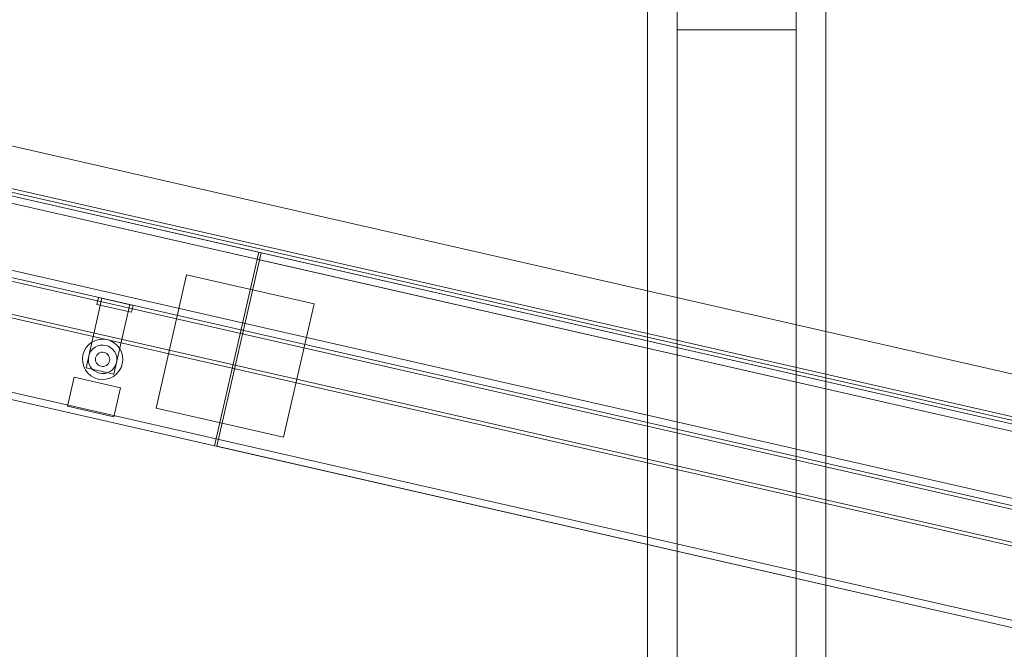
# Model space of a CAD drawing. Header units: millimetres. Extents: x -3490 to 61924, y -72580 to 6847.
# Tile 779 of 1056: x 25272 to 26100, y 437 to 967. Entities that reach past the tile are written whole.
import ezdxf

# ---------------------------------------------------------------- set-up
doc = ezdxf.new("R2010")
doc.units = ezdxf.units.MM
for name, color, linetype, lineweight in [('COTAS_P', 1, 'Continuous', 0), ('lateral_briquetadora', 7, 'Continuous', 0), ('lateral_C10', 7, 'Continuous', 0)]:
    doc.layers.add(name, color=color, linetype=linetype, lineweight=lineweight)
doc.dimstyles.new('R19_100', dxfattribs={"dimtxt": 250, "dimasz": 150, "dimexe": 150, "dimexo": 80, "dimgap": 100, "dimtad": 1, "dimtih": 1, "dimtoh": 1, "dimdsep": 46, "dimcen": 0.09, "dimadec": 0, "dimazin": 0, "dimtfac": 1, "dimtdec": 4, "dimtofl": 0, "dimtmove": 0, "dimatfit": 3, "dimfxl": 1, "dimtolj": 1, "dimtzin": 0, "dimarcsym": 0})

# ---------------------------------------------------------------- blocks, each defined once
blk = doc.blocks.new('DIM_R29_19')
at = {"layer": 'COTAS_P'}
for p, q in [((18820, 2240), (18619.96, 1362.51)), ((18619.96, 1362.51), (18776.21, 1373.05)), ((27699.96, -707.49), (18619.96, 1362.51)), ((18619.96, 1362.51), (18756.2, 1285.3)), ((27900, 170), (27699.96, -707.49)), ((27699.96, -707.49), (27563.71, -630.27)), ((27699.96, -707.49), (27543.71, -718.02))]:
    blk.add_line(p, q, dxfattribs=at)
blk.add_text('9312.96 P', height=250, rotation=167.15756, dxfattribs=at).set_placement((23137.73, 230.02))

msp = doc.modelspace()

# ---------------------------------------------------------------- linework, layer by layer
at = {"layer": 'lateral_briquetadora'}
for p, q in [((25950.067, 20), (25950.067, 1060)), ((25800.067, 20), (25800.067, 1050)), ((25825.067, 305.038), (25825.067, 1050)), ((25825.067, 1050), (25825.067, 243.475)), ((25925.067, 305.038), (25925.067, 1050)), ((25925.067, 1050), (25925.067, 243.475)), ((25950.067, 20), (25950.067, 1050)), ((25825.067, 137.184), (25825.067, 958.693)), ((25825.067, 958.693), (25925.067, 958.693)), ((25825.067, 958.693), (25825.067, 115.739)), ((25925.067, 137.184), (25925.067, 958.693)), ((25925.067, 958.693), (25925.067, 115.739))]:
    msp.add_line(p, q, dxfattribs=at)
at = {"layer": 'lateral_C10'}
for p, q in [((26652.079, 544.751), (18898.059, 2312.462)), ((27861.061, 269.135), (18898.059, 2312.462)), ((27911.114, 218.749), (18831.114, 2288.749)), ((27911.78, 221.674), (18831.78, 2291.674)), ((26644.3, 510.626), (18890.279, 2278.338)), ((27853.281, 235.01), (18890.279, 2278.338)), ((27842.198, 231.383), (18898.696, 2270.265)), ((27842.865, 234.308), (18899.362, 2273.19)), ((27812.948, 238.051), (18927.945, 2263.597)), ((27811.615, 232.201), (18926.612, 2257.747)), ((27965.137, 140.791), (18748.639, 2241.909)), ((27963.137, 132.016), (18746.639, 2233.134)), ((27963.804, 134.941), (18747.306, 2236.059)), ((27888.22, 118.326), (18808.22, 2188.326)), ((27888.886, 121.251), (18808.886, 2191.251)), ((27941.576, 37.443), (18725.079, 2138.561)), ((27942.91, 43.293), (18726.412, 2144.411)), ((25472.984, 771.501), (24304.952, 1037.782)), ((25471.651, 765.651), (24303.619, 1031.932)), ((25435.865, 608.679), (24267.833, 874.959)), ((25472.984, 771.501), (25435.865, 608.679)), ((25437.815, 608.234), (25474.934, 771.057)), ((25472.984, 771.501), (25471.651, 765.651)), ((25473.601, 765.207), (25474.934, 771.057)), ((26642.966, 504.776), (25474.934, 771.057)), ((26641.633, 498.926), (25473.601, 765.207)), ((25386.686, 640.403), (25412.247, 752.527)), ((25519.496, 728.077), (25412.247, 752.527)), ((25327.679, 674.369), (25341.015, 732.868)), ((25336.756, 727.685), (25338.09, 733.535)), ((25367.339, 726.867), (25338.09, 733.535)), ((25364.415, 727.533), (25341.015, 732.868)), ((25366.006, 721.017), (25336.756, 727.685)), ((25364.415, 727.533), (25351.078, 669.034)), ((25367.339, 726.867), (25366.006, 721.017)), ((25519.496, 728.077), (25493.935, 615.954)), ((25335.535, 697.332), (25332.553, 695.843)), ((25338.749, 698.21), (25335.535, 697.332)), ((25342.074, 698.445), (25338.749, 698.21)), ((25345.38, 698.026), (25342.074, 698.445)), ((25348.541, 696.97), (25345.38, 698.026)), ((25351.435, 695.318), (25348.541, 696.97)), ((25326.082, 688.391), (25325.026, 685.23)), ((25327.734, 691.285), (25326.082, 688.391)), ((25329.919, 693.802), (25327.734, 691.285)), ((25332.553, 695.843), (25329.919, 693.802)), ((25331.813, 688.393), (25330.647, 686.35)), ((25333.355, 690.169), (25331.813, 688.393)), ((25335.214, 691.61), (25333.355, 690.169)), ((25337.319, 692.661), (25335.214, 691.61)), ((25339.588, 693.281), (25337.319, 692.661)), ((25341.935, 693.447), (25339.588, 693.281)), ((25344.268, 693.151), (25341.935, 693.447)), ((25346.5, 692.406), (25344.268, 693.151)), ((25348.543, 691.24), (25346.5, 692.406)), ((25350.319, 689.698), (25348.543, 691.24)), ((25351.76, 687.838), (25350.319, 689.698)), ((25353.951, 693.133), (25351.435, 695.318)), ((25352.811, 685.734), (25351.76, 687.838)), ((25355.993, 690.5), (25353.951, 693.133)), ((25357.482, 687.518), (25355.993, 690.5)), ((25325.026, 685.23), (25324.608, 681.924)), ((25324.608, 681.924), (25324.842, 678.599)), ((25329.901, 684.119), (25329.606, 681.785)), ((25329.606, 681.785), (25329.771, 679.438)), ((25329.771, 679.438), (25330.391, 677.169)), ((25330.647, 686.35), (25329.901, 684.119)), ((25335.751, 682.785), (25335.603, 681.618)), ((25335.603, 681.618), (25335.686, 680.445)), ((25335.686, 680.445), (25335.996, 679.31)), ((25336.124, 683.901), (25335.751, 682.785)), ((25336.707, 684.922), (25336.124, 683.901)), ((25337.478, 685.81), (25336.707, 684.922)), ((25338.408, 686.531), (25337.478, 685.81)), ((25339.46, 687.056), (25338.408, 686.531)), ((25340.595, 687.366), (25339.46, 687.056)), ((25341.768, 687.449), (25340.595, 687.366)), ((25342.935, 687.301), (25341.768, 687.449)), ((25344.05, 686.929), (25342.935, 687.301)), ((25345.072, 686.346), (25344.05, 686.929)), ((25345.96, 685.574), (25345.072, 686.346)), ((25346.681, 684.645), (25345.96, 685.574)), ((25347.206, 683.593), (25346.681, 684.645)), ((25347.078, 679.002), (25347.451, 680.118)), ((25347.516, 682.458), (25347.206, 683.593)), ((25347.451, 680.118), (25347.599, 681.285)), ((25347.599, 681.285), (25347.516, 682.458)), ((25353.431, 683.464), (25352.811, 685.734)), ((25353.301, 678.784), (25353.597, 681.118)), ((25353.597, 681.118), (25353.431, 683.464)), ((25358.36, 684.303), (25357.482, 687.518)), ((25358.176, 677.673), (25358.595, 680.979)), ((25358.595, 680.979), (25358.36, 684.303)), ((25324.842, 678.599), (25325.72, 675.385)), ((25325.72, 675.385), (25327.209, 672.403)), ((25327.209, 672.403), (25329.251, 669.769)), ((25351.078, 669.034), (25327.679, 674.369)), ((25330.391, 677.169), (25331.442, 675.064)), ((25331.442, 675.064), (25332.883, 673.205)), ((25332.883, 673.205), (25334.66, 671.663)), ((25334.66, 671.663), (25336.703, 670.497)), ((25335.996, 679.31), (25336.522, 678.258)), ((25336.522, 678.258), (25337.242, 677.328)), ((25337.242, 677.328), (25338.13, 676.557)), ((25338.13, 676.557), (25339.152, 675.974)), ((25339.152, 675.974), (25340.268, 675.601)), ((25340.268, 675.601), (25341.434, 675.454)), ((25341.434, 675.454), (25342.608, 675.536)), ((25342.608, 675.536), (25343.742, 675.846)), ((25343.742, 675.846), (25344.795, 676.372)), ((25344.795, 676.372), (25345.724, 677.092)), ((25345.724, 677.092), (25346.495, 677.981)), ((25345.883, 670.241), (25347.988, 671.292)), ((25346.495, 677.981), (25347.078, 679.002)), ((25347.988, 671.292), (25349.847, 672.734)), ((25349.847, 672.734), (25351.39, 674.51)), ((25351.39, 674.51), (25352.556, 676.553)), ((25352.556, 676.553), (25353.301, 678.784)), ((25353.283, 669.101), (25355.468, 671.617)), ((25355.468, 671.617), (25357.12, 674.512)), ((25357.12, 674.512), (25358.176, 677.673)), ((25312.099, 642.022), (25317.656, 666.397)), ((25356.655, 657.506), (25317.656, 666.397)), ((25329.251, 669.769), (25331.767, 667.584)), ((25331.767, 667.584), (25334.662, 665.932)), ((25334.662, 665.932), (25337.823, 664.877)), ((25336.703, 670.497), (25338.934, 669.752)), ((25337.823, 664.877), (25341.129, 664.458)), ((25338.934, 669.752), (25341.268, 669.456)), ((25341.129, 664.458), (25344.453, 664.692)), ((25341.268, 669.456), (25343.614, 669.621)), ((25343.614, 669.621), (25345.883, 670.241)), ((25344.453, 664.692), (25347.668, 665.571)), ((25347.668, 665.571), (25350.649, 667.059)), ((25350.649, 667.059), (25353.283, 669.101)), ((25356.655, 657.506), (25351.099, 633.132)), ((25351.099, 633.132), (25312.099, 642.022)), ((25493.935, 615.954), (25386.686, 640.403)), ((26605.847, 341.954), (25437.815, 608.234))]:
    msp.add_line(p, q, dxfattribs=at)

# ---------------------------------------------------------------- dimensions: what is measured, and where the dimension line sits
at = {"layer": 'COTAS_P'}
dim = msp.add_aligned_dim(p1=(27900, 170), p2=(18820, 2240), distance=900, text='<> P', dimstyle='R19_100', dxfattribs=at)
dim.commit()
dim.dimension.update_dxf_attribs({"geometry": 'DIM_R29_19', "text_midpoint": (23159.956, 327.514)})

doc.saveas('drawing.dxf')
